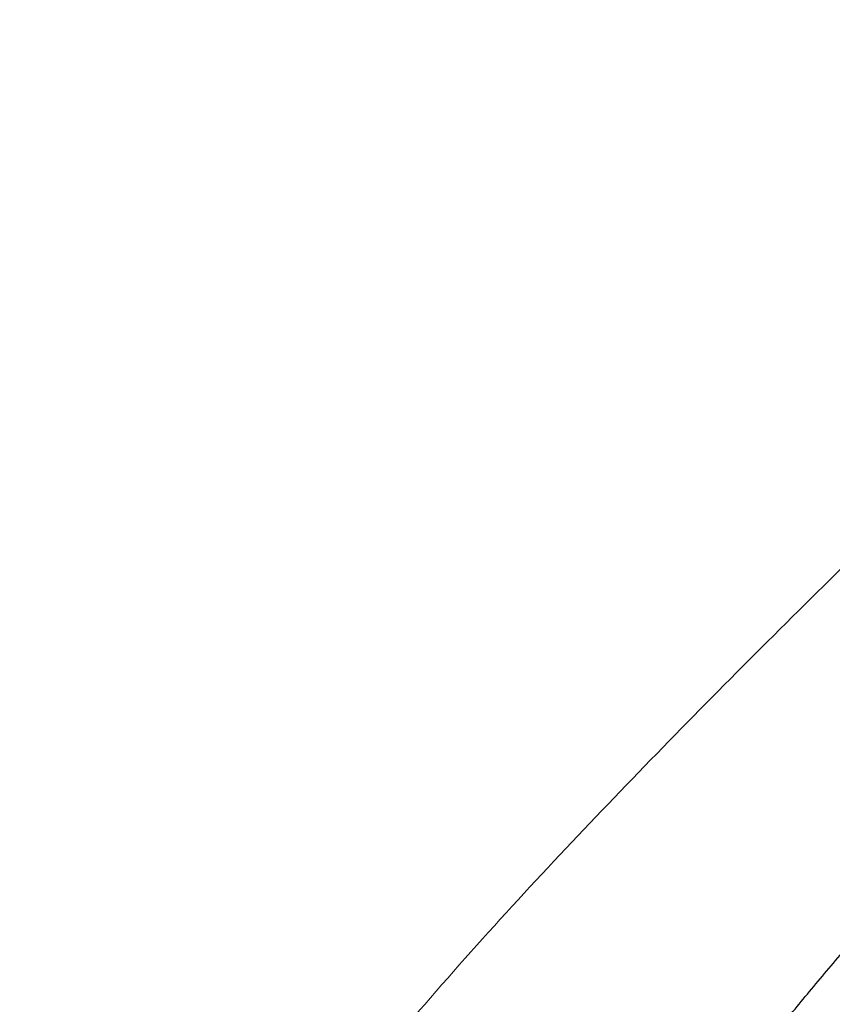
# Model space of a CAD drawing. Header units: millimetres. Extents: x 8 to 473, y 11 to 654.
# Tile 569 of 656: x 264 to 274, y 517 to 529. Entities that reach past the tile are written whole.
import ezdxf

# ---------------------------------------------------------------- set-up
doc = ezdxf.new("R2010")
doc.units = ezdxf.units.MM

msp = doc.modelspace()

# ---------------------------------------------------------------- linework, layer by layer
at = {"color": 8, "linetype": 'Continuous', "lineweight": 0}
msp.add_open_spline([(264.3, 502.589), (264.301, 503.127), (264.302, 504.205), (264.332, 505.82), (264.42, 507.433), (264.605, 509.033), (264.914, 510.513), (265.349, 511.867), (265.884, 513.091), (266.533, 514.261), (267.276, 515.376), (268.086, 516.444), (269.347, 517.955), (271.115, 519.854), (273.38, 522.14), (275.691, 524.376), (278.024, 526.585), (279.587, 528.045), (280.369, 528.775)], degree=3, knots=[0, 0, 0, 0, 0.050004, 0.10001, 0.150011, 0.199998, 0.249983, 0.291637, 0.333293, 0.374952, 0.416615, 0.458281, 0.499953, 0.599953, 0.699962, 0.799975, 0.899987, 1, 1, 1, 1], dxfattribs=at)
at = {"color": 7, "linetype": 'Continuous', "lineweight": 30}
msp.add_open_spline([(271.1, 514.733), (271.103, 514.738), (271.111, 514.748), (271.126, 514.769), (271.145, 514.795), (271.168, 514.827), (271.198, 514.867), (271.233, 514.915), (271.273, 514.969), (271.318, 515.03), (271.366, 515.095), (271.423, 515.17), (271.486, 515.254), (271.554, 515.344), (271.608, 515.415), (271.649, 515.468), (271.677, 515.506), (271.705, 515.542), (271.731, 515.576), (271.754, 515.606), (271.775, 515.632), (271.791, 515.654), (271.804, 515.67), (271.814, 515.684), (271.828, 515.701), (271.847, 515.726), (271.873, 515.759), (271.904, 515.8), (271.939, 515.845), (271.977, 515.894), (272.035, 515.967), (272.112, 516.067), (272.224, 516.208), (272.354, 516.372), (272.504, 516.559), (272.662, 516.755), (272.827, 516.959), (273.001, 517.171), (273.183, 517.391), (273.372, 517.62), (273.57, 517.856), (273.776, 518.101), (273.989, 518.353), (274.211, 518.613), (274.431, 518.87), (274.65, 519.123), (274.865, 519.371), (275.041, 519.573), (275.173, 519.724), (275.26, 519.822), (275.342, 519.917), (275.421, 520.006), (275.496, 520.092), (275.573, 520.179), (275.651, 520.267), (275.73, 520.356), (275.802, 520.437), (275.867, 520.511), (275.926, 520.577), (275.979, 520.636), (276.025, 520.688), (276.063, 520.731), (276.095, 520.767), (276.119, 520.794), (276.139, 520.816), (276.152, 520.831), (276.16, 520.84), (276.165, 520.846), (276.172, 520.853), (276.183, 520.865), (276.197, 520.882), (276.235, 520.924), (276.292, 520.987), (276.352, 521.055), (276.398, 521.105), (276.431, 521.143), (276.469, 521.186), (276.516, 521.237), (276.571, 521.299), (276.635, 521.371), (276.707, 521.45), (276.785, 521.537), (276.87, 521.631), (276.961, 521.732), (277.057, 521.838), (277.158, 521.95), (277.265, 522.068), (277.379, 522.193), (277.498, 522.325), (277.623, 522.462), (277.754, 522.605), (277.89, 522.755), (278.034, 522.912), (278.185, 523.077), (278.344, 523.25), (278.509, 523.43), (278.681, 523.616), (278.859, 523.809), (279.043, 524.009), (279.234, 524.216), (279.432, 524.429), (279.636, 524.649), (279.847, 524.876), (280.064, 525.109), (280.288, 525.349), (280.518, 525.596), (280.763, 525.858), (281.024, 526.137), (281.3, 526.431), (281.584, 526.734), (281.876, 527.044), (282.073, 527.254), (282.173, 527.36)], degree=3, knots=[0, 0, 0, 0, 0.001683, 0.003597, 0.005783, 0.008271, 0.011494, 0.015152, 0.019259, 0.023825, 0.028766, 0.03359, 0.04078, 0.047493, 0.053729, 0.056669, 0.05949, 0.062193, 0.064776, 0.067097, 0.069012, 0.070748, 0.071919, 0.07275, 0.073783, 0.075784, 0.078308, 0.081355, 0.084893, 0.088588, 0.09235, 0.101492, 0.111015, 0.124506, 0.138695, 0.153583, 0.169166, 0.185423, 0.202348, 0.219943, 0.238205, 0.257135, 0.276732, 0.297001, 0.317939, 0.33692, 0.356419, 0.376436, 0.384437, 0.392242, 0.39969, 0.40678, 0.413513, 0.419888, 0.427483, 0.434499, 0.440937, 0.446796, 0.452075, 0.456776, 0.460898, 0.464442, 0.467081, 0.469271, 0.471014, 0.472308, 0.472807, 0.473183, 0.47368, 0.474635, 0.476039, 0.477564, 0.484646, 0.491184, 0.493748, 0.496725, 0.500129, 0.503962, 0.509081, 0.514807, 0.52114, 0.528078, 0.535623, 0.543774, 0.552151, 0.561084, 0.570573, 0.580619, 0.591222, 0.602177, 0.613669, 0.625697, 0.638264, 0.65164, 0.665575, 0.68007, 0.695124, 0.710737, 0.72691, 0.743642, 0.760933, 0.778784, 0.797194, 0.816163, 0.835692, 0.855781, 0.87643, 0.89979, 0.923827, 0.948541, 0.973932, 1, 1, 1, 1], dxfattribs=at)

doc.saveas('drawing.dxf')
